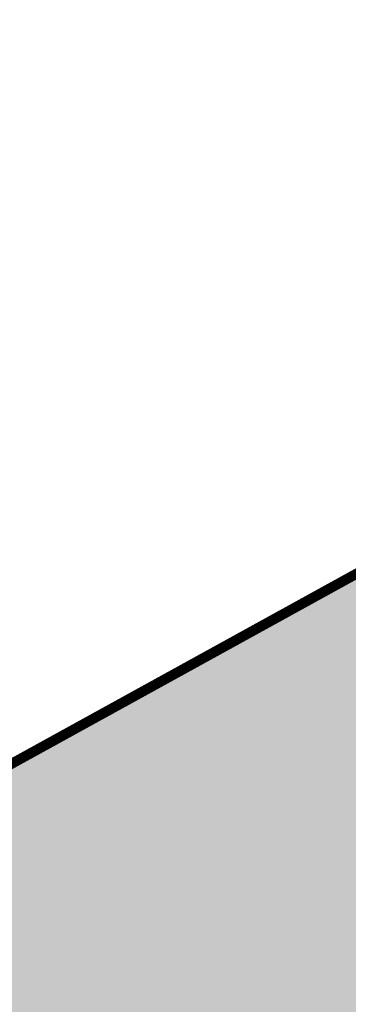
# Model space of a CAD drawing. Extents: x 10527 to 38813, y 13847 to 37526.
# Tile 261 of 656: x 35218.61 to 35221.87, y 36711.95 to 36721.71. Entities that reach past the tile are written whole.
import ezdxf

# ---------------------------------------------------------------- set-up
doc = ezdxf.new("R2010")
doc.units = 0
doc.header["$LTSCALE"] = 0.5
doc.header["$MEASUREMENT"] = 0
doc.layers.add('.', color=7, linetype='Continuous', lineweight=15)

msp = doc.modelspace()

# ---------------------------------------------------------------- hatches: boundary and pattern name
at = {"layer": '.', "ltscale": 0.149071}
h = msp.add_hatch(color=256, dxfattribs=at)
h.dxf.hatch_style = 1
h.set_gradient(color1=(255, 255, 255), tint=1)
h.paths.add_polyline_path([(35043.2971, 36082.0132), (36343.2971, 36082.0132), (36343.2971, 37217.0132), (35043.2971, 37217.0132)])
h.paths.add_polyline_path([(35058.2971, 37202.0132), (36328.2971, 37202.0132), (36328.2971, 36097.0132), (35058.2971, 36097.0132)], flags=16)
h = msp.add_hatch(color=256, dxfattribs=at)
h.dxf.hatch_style = 1
h.set_gradient(color1=(51, 204, 0), color2=(51, 204, 0), tint=1)
edge = h.paths.add_edge_path()
edge.add_line((35206.2138, 36686.9957), (35096.532, 36626.5536))
edge.add_line((35096.532, 36626.5536), (35099.4278, 36621.2987))
edge.add_line((35099.4278, 36621.2987), (35205.6593, 36679.8395))
edge.add_line((35205.6593, 36679.8395), (35208.9251, 36674.7884))
edge.add_line((35208.9251, 36674.7884), (35216.827, 36679.1429))
edge.add_line((35216.827, 36679.1429), (35212.8258, 36685.3314))
edge.add_arc((35208.627, 36682.6166), 5, 32.88524, 118.85775)
h.paths.add_polyline_path([(36016.0182, 37146.9544), (36013.1224, 37152.2093), (35087.8446, 36642.3184), (35090.7404, 36637.0635)])

# ---------------------------------------------------------------- linework, layer by layer
at = {"ltscale": 0.149071, "const_width": 0.1}
msp.add_lwpolyline([(35087.8446, 36642.3184), (36013.1224, 37152.2093)], dxfattribs=at)

doc.saveas('drawing.dxf')
